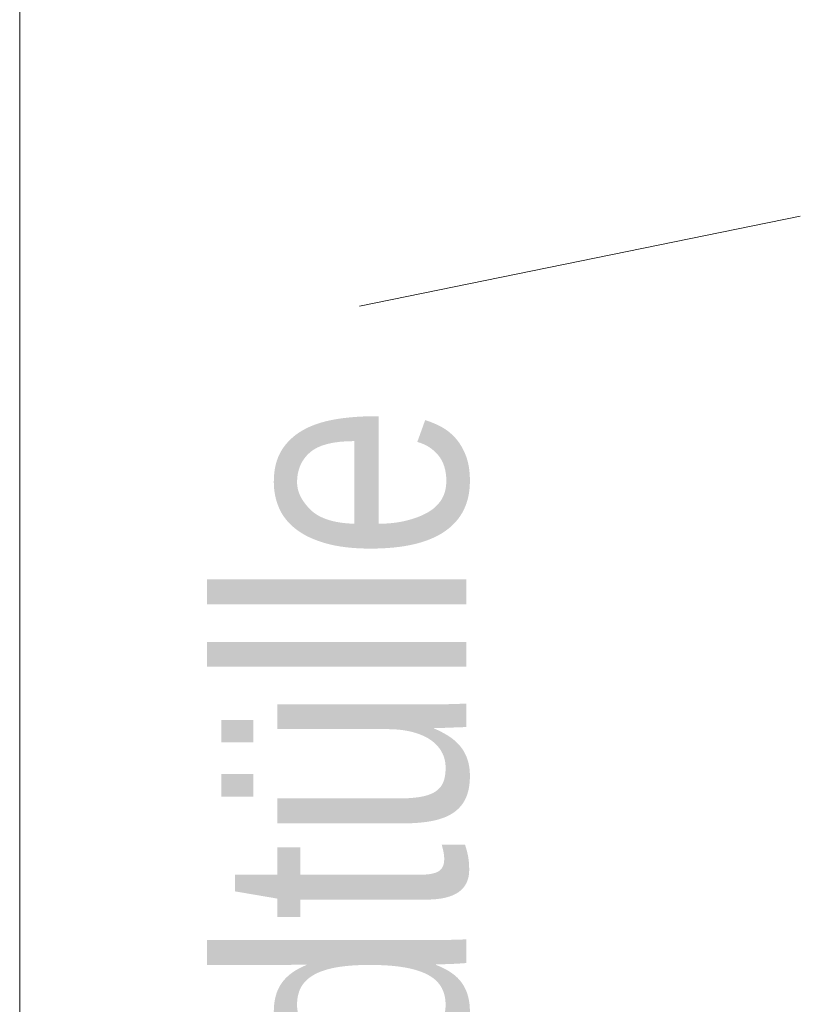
# Model space of a CAD drawing. Extents: x -620 to 300, y 62 to 1162.
# Tile 289 of 307: x 172.45 to 175.62, y 1031.84 to 1035.84. Entities that reach past the tile are written whole.
import ezdxf
from ezdxf.lldxf.tags import DXFTag

# ---------------------------------------------------------------- set-up
doc = ezdxf.new("R2010")
doc.units = 0
doc.layers.get('0').update_dxf_attribs({"lineweight": 13})
doc.layers.add('E_Detail_Beschriftung', color=7, linetype='Continuous', lineweight=13, true_color=0x009900)
doc.layers.add('E_Detail_Linie_Text_Bem', color=7, linetype='Continuous', lineweight=13)
doc.styles.get("Standard").update_dxf_attribs({"font": 'ARIALN.TTF'})
tags = doc.linetypes.add('fein_strichliert-A06G955H8I', pattern=[4, 1, -2, 1]).pattern_tags.tags
tags[8:9] = [DXFTag(74, 4), DXFTag(75, 0), DXFTag(340, '0'), DXFTag(46, 0.0), DXFTag(50, 0.0), DXFTag(44, 0.0), DXFTag(45, 0.0)]
tags[6:7] = [DXFTag(74, 4), DXFTag(75, 0), DXFTag(340, '0'), DXFTag(46, 0.0), DXFTag(50, 0.0), DXFTag(44, 0.0), DXFTag(45, 0.0)]
tags[4:5] = [DXFTag(74, 4), DXFTag(75, 0), DXFTag(340, '0'), DXFTag(46, 0.0), DXFTag(50, 0.0), DXFTag(44, 0.0), DXFTag(45, 0.0)]

# ---------------------------------------------------------------- blocks, each defined once
blk = doc.blocks.new('Referenz-A06G955I8I')
at = {"layer": 'E_Detail_Linie_Text_Bem', "linetype": 'fein_strichliert-A06G955H8I', "ltscale": 0.65}
blk.add_line((172.4545, 995.1844), (172.4545, 1048.0637), dxfattribs=at)
at = {"layer": 'E_Detail_Linie_Text_Bem', "color": 0, "linetype": 'Continuous', "ltscale": 0.13}
blk.add_line((173.8344, 1034.6801), (175.6243, 1035.0458), dxfattribs=at)
at = {"layer": 'E_Detail_Beschriftung', "linetype": 'Continuous', "ltscale": 0.13, "insert": (173.2685, 1028.6161), "char_height": 1, "attachment_point": 1, "rotation": 90}
blk.add_mtext('{\\fArial Narrow;4x Endtülle}', dxfattribs=at)

msp = doc.modelspace()

# ---------------------------------------------------------------- block references
at = {"color": 8, "lineweight": 25, "ltscale": 0.25, "true_color": 0x808080}
msp.add_blockref('Referenz-A06G955I8I', (0, 0), dxfattribs=at)

doc.saveas('drawing.dxf')
